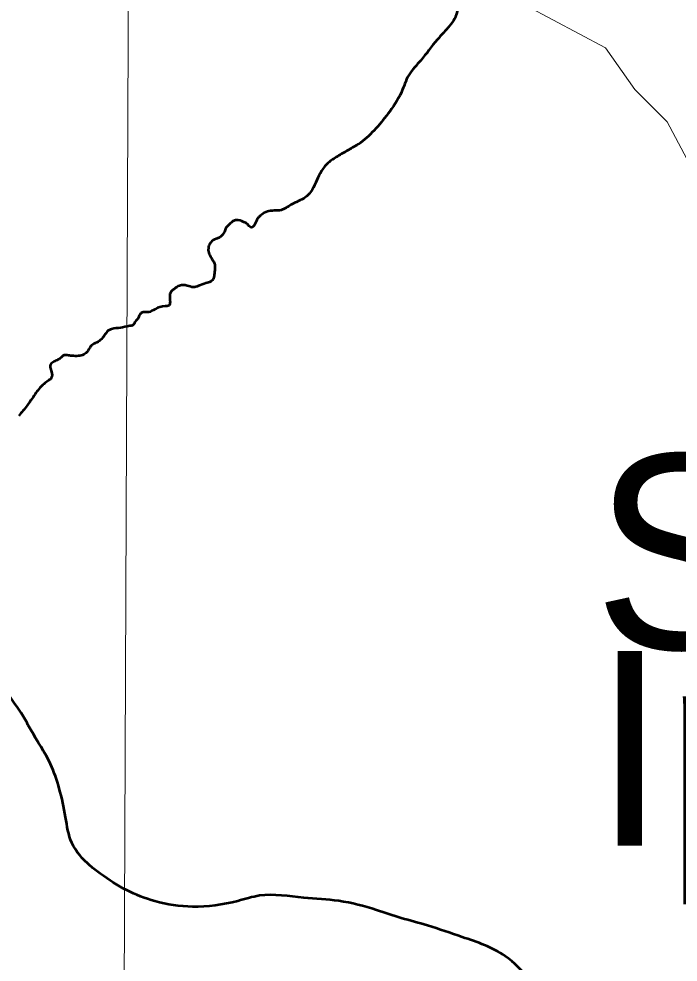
# Model space of a CAD drawing. Extents: x 553962 to 842807, y 8883888 to 9032388.
# Drawn here: x 807559 to 809252, y 9017489 to 9019913 of the extents above; entities that cross this region are included whole.
import ezdxf

# ---------------------------------------------------------------- set-up
doc = ezdxf.new("R2010")
doc.units = 0
doc.header["$LTSCALE"] = 200
doc.layers.add('1', color=7, linetype='Continuous', lineweight=13)

msp = doc.modelspace()

# ---------------------------------------------------------------- linework, layer by layer
at = {"layer": '1'}
for points in [[(807857.9, 9024157.2), (807824.4, 9016181.7), (807792.6, 9009020.9)], [(807857.9, 9024157.2), (807824.4, 9016181.7), (807792.6, 9009020.9)], [(809274.5, 9019553.1), (809224.2, 9019648.3), (809140.9, 9019731.2), (809065.7, 9019838.3), (808863, 9019945.8)]]:
    msp.add_lwpolyline(points, dxfattribs=at)
at = {"layer": '1', "lineweight": 53}
for points in [[(808678, 9019912.7), (808685.4, 9019937.1), (808655.4, 9019968.7), (808647.5, 9020012.8), (808663.3, 9020079.1), (808693.2, 9020146.9), (808709, 9020189.4), (808696.4, 9020221), (808663.3, 9020246.2), (808660.1, 9020277.8), (808669.6, 9020301.4), (808674.3, 9020325.1), (808657, 9020342.4), (808638.1, 9020381.8), (808642.8, 9020463.8), (808642.8, 9020509.6), (808639.6, 9020542.7), (808627, 9020569.5), (808639.6, 9020604.2), (808666.4, 9020664.4), (808696.4, 9020719.6), (808710.6, 9020784.3), (808712.2, 9020828.5), (808707.4, 9020846.8), (808726.4, 9020865.7), (808759.5, 9020903.6), (808794.2, 9020963.5), (808809.9, 9021001.4), (808843.1, 9021020.3), (808866.7, 9021036.1), (808862, 9021055.1), (808885.6, 9021085), (808915.6, 9021121.3), (808955, 9021143.4), (808988.1, 9021170.2)], [(808678, 9019912.7), (808685.4, 9019937.1), (808655.4, 9019968.7), (808647.5, 9020012.8), (808663.3, 9020079.1), (808693.2, 9020146.9), (808709, 9020189.4), (808696.4, 9020221), (808663.3, 9020246.2), (808660.1, 9020277.8), (808669.6, 9020301.4), (808674.3, 9020325.1), (808657, 9020342.4), (808638.1, 9020381.8), (808642.8, 9020463.8), (808642.8, 9020509.6), (808639.6, 9020542.7), (808627, 9020569.5), (808639.6, 9020604.2), (808666.4, 9020664.4), (808696.4, 9020719.6), (808710.6, 9020784.3), (808712.2, 9020828.5), (808707.4, 9020846.8), (808726.4, 9020865.7), (808759.5, 9020903.6), (808794.2, 9020963.5), (808809.9, 9021001.4), (808843.1, 9021020.3), (808866.7, 9021036.1), (808862, 9021055.1), (808885.6, 9021085), (808915.6, 9021121.3), (808955, 9021143.4), (808988.1, 9021170.2)], [(808678, 9019912.7), (808665, 9019894.8), (808633.1, 9019858.9), (808591.2, 9019806), (808560.3, 9019768.1), (808541.3, 9019724.2), (808506.4, 9019668.4), (808430.4, 9019590.6), (808401.2, 9019573.3), (808374.2, 9019557.3), (808350, 9019539.7), (808332.7, 9019515.5), (808321.4, 9019491.8), (808308.1, 9019467.2), (808294.8, 9019454.3), (808257.6, 9019434.7), (808232.3, 9019421.4), (808197.1, 9019417.7), (808181.8, 9019408.7)], [(808678, 9019912.7), (808665, 9019894.8), (808633.1, 9019858.9), (808591.2, 9019806), (808560.3, 9019768.1), (808541.3, 9019724.2), (808506.4, 9019668.4), (808430.4, 9019590.6), (808401.2, 9019573.3), (808374.2, 9019557.3), (808350, 9019539.7), (808332.7, 9019515.5), (808321.4, 9019491.8), (808308.1, 9019467.2), (808294.8, 9019454.3), (808257.6, 9019434.7), (808232.3, 9019421.4), (808197.1, 9019417.7), (808181.8, 9019408.7)], [(808182.2, 9019409), (808176.7, 9019405), (808172.1, 9019399.5), (808166.2, 9019387.1), (808161.4, 9019380.1), (808155.5, 9019376.9), (808150.8, 9019379.7), (808145.8, 9019385.2), (808136.8, 9019390.6), (808117.2, 9019395.8), (808108.7, 9019392.6), (808100.8, 9019385.6), (808089.7, 9019373.4), (808088, 9019367.7), (808081.9, 9019358.1), (808074.5, 9019351.2), (808065.8, 9019347.5), (808051.6, 9019338.3), (808046.4, 9019327.2), (808045.3, 9019318.3)], [(808182.2, 9019409), (808176.7, 9019405), (808172.1, 9019399.5), (808166.2, 9019387.1), (808161.4, 9019380.1), (808155.5, 9019376.9), (808150.8, 9019379.7), (808145.8, 9019385.2), (808136.8, 9019390.6), (808117.2, 9019395.8), (808108.7, 9019392.6), (808100.8, 9019385.6), (808089.7, 9019373.4), (808088, 9019367.7), (808081.9, 9019358.1), (808074.5, 9019351.2), (808065.8, 9019347.5), (808051.6, 9019338.3), (808046.4, 9019327.2), (808045.3, 9019318.3)], [(808045.3, 9019318.3), (808049.4, 9019305), (808058.2, 9019290), (808061.9, 9019281.3), (808061.9, 9019266.9), (808061, 9019258.6), (808059, 9019245.8), (808051.8, 9019237.5), (808039.2, 9019233.1), (808020.5, 9019226.4), (808007.2, 9019223.1), (807991.3, 9019227), (807971.6, 9019226.8), (807958.3, 9019219), (807947, 9019204.8), (807946.4, 9019197.6), (807947.2, 9019185.7), (807944.6, 9019176.1), (807934.8, 9019174.1), (807908.7, 9019166.9), (807892.5, 9019158.9), (807878, 9019158.7), (807871, 9019154.8), (807866.2, 9019145.2), (807857, 9019133.4), (807852, 9019125.8), (807843.7, 9019123.4), (807819.6, 9019118.8), (807797.1, 9019115.3), (807786, 9019109.5), (807778.4, 9019098.6), (807768.8, 9019087.5), (807755.3, 9019079.2), (807743.1, 9019070.7), (807734.8, 9019057.4), (807726.1, 9019050.2), (807711.9, 9019046.5), (807694.9, 9019046.7), (807683.1, 9019048.2), (807675.3, 9019048.5), (807668.3, 9019043.3), (807660.3, 9019037.1), (807649.8, 9019032.1), (807640.2, 9019024.3), (807639.3, 9019017.5), (807643.1, 9019005.3), (807642.2, 9018989.8), (807635, 9018983.3), (807623.2, 9018974.2), (807612.6, 9018964.1), (807603, 9018951.7), (807593.2, 9018937.3), (807580.7, 9018919.4), (807569.6, 9018905.1), (807559.1, 9018892.9)], [(808045.3, 9019318.3), (808049.4, 9019305), (808058.2, 9019290), (808061.9, 9019281.3), (808061.9, 9019266.9), (808061, 9019258.6), (808059, 9019245.8), (808051.8, 9019237.5), (808039.2, 9019233.1), (808020.5, 9019226.4), (808007.2, 9019223.1), (807991.3, 9019227), (807971.6, 9019226.8), (807958.3, 9019219), (807947, 9019204.8), (807946.4, 9019197.6), (807947.2, 9019185.7), (807944.6, 9019176.1), (807934.8, 9019174.1), (807908.7, 9019166.9), (807892.5, 9019158.9), (807878, 9019158.7), (807871, 9019154.8), (807866.2, 9019145.2), (807857, 9019133.4), (807852, 9019125.8), (807843.7, 9019123.4), (807819.6, 9019118.8), (807797.1, 9019115.3), (807786, 9019109.5), (807778.4, 9019098.6), (807768.8, 9019087.5), (807755.3, 9019079.2), (807743.1, 9019070.7), (807734.8, 9019057.4), (807726.1, 9019050.2), (807711.9, 9019046.5), (807694.9, 9019046.7), (807683.1, 9019048.2), (807675.3, 9019048.5), (807668.3, 9019043.3), (807660.3, 9019037.1), (807649.8, 9019032.1), (807640.2, 9019024.3), (807639.3, 9019017.5), (807643.1, 9019005.3), (807642.2, 9018989.8), (807635, 9018983.3), (807623.2, 9018974.2), (807612.6, 9018964.1), (807603, 9018951.7), (807593.2, 9018937.3), (807580.7, 9018919.4), (807569.6, 9018905.1), (807559.1, 9018892.9)], [(808976.2, 9017322.9), (808973.7, 9017326.7), (808914.3, 9017402), (808871.2, 9017445.4), (808807.9, 9017504.2), (808697.4, 9017553), (808608.4, 9017582.6), (808541, 9017601.9), (808477.4, 9017622.5), (808380.8, 9017645.8), (808290.4, 9017653.8), (808177.1, 9017659.4), (808121, 9017645.6), (808005, 9017630.8), (807908.3, 9017645.2), (807835.9, 9017673.5), (807768.6, 9017715.7), (807742, 9017736.2), (807695.2, 9017794.9), (807679, 9017861.1), (807662.9, 9017934.9), (807640.3, 9017997.3), (807589.9, 9018085.3), (807569.7, 9018121), (807528.1, 9018183.4), (807499.1, 9018239.5), (807470.2, 9018317.2), (807408.2, 9018389.9), (807391.7, 9018396.4), (807318.3, 9018479.3), (807255, 9018544.5), (807193, 9018604.5), (807119.5, 9018677.3), (807051, 9018715.7), (806957, 9018770.8)]]:
    msp.add_spline(points, degree=3, dxfattribs=at)
at = {"layer": '1', "lineweight": 25}
for points in [[(808678, 9019912.7), (808665, 9019894.8), (808633.1, 9019858.9), (808591.2, 9019806), (808560.3, 9019768.1), (808541.3, 9019724.2), (808506.4, 9019668.4), (808430.4, 9019590.6), (808401.2, 9019573.3), (808374.2, 9019557.3), (808350, 9019539.7), (808332.7, 9019515.5), (808321.4, 9019491.8), (808308.1, 9019467.2), (808294.8, 9019454.3), (808257.6, 9019434.7), (808232.3, 9019421.4), (808197.1, 9019417.7), (808181.8, 9019408.7)], [(808678, 9019912.7), (808665, 9019894.8), (808633.1, 9019858.9), (808591.2, 9019806), (808560.3, 9019768.1), (808541.3, 9019724.2), (808506.4, 9019668.4), (808430.4, 9019590.6), (808401.2, 9019573.3), (808374.2, 9019557.3), (808350, 9019539.7), (808332.7, 9019515.5), (808321.4, 9019491.8), (808308.1, 9019467.2), (808294.8, 9019454.3), (808257.6, 9019434.7), (808232.3, 9019421.4), (808197.1, 9019417.7), (808181.8, 9019408.7)], [(808182.2, 9019409), (808176.7, 9019405), (808172.1, 9019399.5), (808166.2, 9019387.1), (808161.4, 9019380.1), (808155.5, 9019376.9), (808150.8, 9019379.7), (808145.8, 9019385.2), (808136.8, 9019390.6), (808117.2, 9019395.8), (808108.7, 9019392.6), (808100.8, 9019385.6), (808089.7, 9019373.4), (808088, 9019367.7), (808081.9, 9019358.1), (808074.5, 9019351.2), (808065.8, 9019347.5), (808051.6, 9019338.3), (808046.4, 9019327.2), (808045.3, 9019318.3)], [(808182.2, 9019409), (808176.7, 9019405), (808172.1, 9019399.5), (808166.2, 9019387.1), (808161.4, 9019380.1), (808155.5, 9019376.9), (808150.8, 9019379.7), (808145.8, 9019385.2), (808136.8, 9019390.6), (808117.2, 9019395.8), (808108.7, 9019392.6), (808100.8, 9019385.6), (808089.7, 9019373.4), (808088, 9019367.7), (808081.9, 9019358.1), (808074.5, 9019351.2), (808065.8, 9019347.5), (808051.6, 9019338.3), (808046.4, 9019327.2), (808045.3, 9019318.3)], [(808045.3, 9019318.3), (808049.4, 9019305), (808058.2, 9019290), (808061.9, 9019281.3), (808061.9, 9019266.9), (808061, 9019258.6), (808059, 9019245.8), (808051.8, 9019237.5), (808039.2, 9019233.1), (808020.5, 9019226.4), (808007.2, 9019223.1), (807991.3, 9019227), (807971.6, 9019226.8), (807958.3, 9019219), (807947, 9019204.8), (807946.4, 9019197.6), (807947.2, 9019185.7), (807944.6, 9019176.1), (807934.8, 9019174.1), (807908.7, 9019166.9), (807892.5, 9019158.9), (807878, 9019158.7), (807871, 9019154.8), (807866.2, 9019145.2), (807857, 9019133.4), (807852, 9019125.8), (807843.7, 9019123.4), (807819.6, 9019118.8), (807797.1, 9019115.3), (807786, 9019109.5), (807778.4, 9019098.6), (807768.8, 9019087.5), (807755.3, 9019079.2), (807743.1, 9019070.7), (807734.8, 9019057.4), (807726.1, 9019050.2), (807711.9, 9019046.5), (807694.9, 9019046.7), (807683.1, 9019048.2), (807675.3, 9019048.5), (807668.3, 9019043.3), (807660.3, 9019037.1), (807649.8, 9019032.1), (807640.2, 9019024.3), (807639.3, 9019017.5), (807643.1, 9019005.3), (807642.2, 9018989.8), (807635, 9018983.3), (807623.2, 9018974.2), (807612.6, 9018964.1), (807603, 9018951.7), (807593.2, 9018937.3), (807580.7, 9018919.4), (807569.6, 9018905.1), (807559.1, 9018892.9)], [(808045.3, 9019318.3), (808049.4, 9019305), (808058.2, 9019290), (808061.9, 9019281.3), (808061.9, 9019266.9), (808061, 9019258.6), (808059, 9019245.8), (808051.8, 9019237.5), (808039.2, 9019233.1), (808020.5, 9019226.4), (808007.2, 9019223.1), (807991.3, 9019227), (807971.6, 9019226.8), (807958.3, 9019219), (807947, 9019204.8), (807946.4, 9019197.6), (807947.2, 9019185.7), (807944.6, 9019176.1), (807934.8, 9019174.1), (807908.7, 9019166.9), (807892.5, 9019158.9), (807878, 9019158.7), (807871, 9019154.8), (807866.2, 9019145.2), (807857, 9019133.4), (807852, 9019125.8), (807843.7, 9019123.4), (807819.6, 9019118.8), (807797.1, 9019115.3), (807786, 9019109.5), (807778.4, 9019098.6), (807768.8, 9019087.5), (807755.3, 9019079.2), (807743.1, 9019070.7), (807734.8, 9019057.4), (807726.1, 9019050.2), (807711.9, 9019046.5), (807694.9, 9019046.7), (807683.1, 9019048.2), (807675.3, 9019048.5), (807668.3, 9019043.3), (807660.3, 9019037.1), (807649.8, 9019032.1), (807640.2, 9019024.3), (807639.3, 9019017.5), (807643.1, 9019005.3), (807642.2, 9018989.8), (807635, 9018983.3), (807623.2, 9018974.2), (807612.6, 9018964.1), (807603, 9018951.7), (807593.2, 9018937.3), (807580.7, 9018919.4), (807569.6, 9018905.1), (807559.1, 9018892.9)]]:
    msp.add_spline(points, degree=3, dxfattribs=at)
at = {"layer": '1'}
for points in [[(806957, 9018770.8), (807051, 9018715.7), (807119.5, 9018677.3), (807193, 9018604.5), (807255, 9018544.5), (807318.3, 9018479.3), (807391.7, 9018396.4), (807408.2, 9018389.9), (807470.2, 9018317.2), (807499.1, 9018239.5), (807528.1, 9018183.4), (807569.7, 9018121), (807589.9, 9018085.3), (807640.3, 9017997.3), (807662.9, 9017934.9), (807679, 9017861.1), (807695.2, 9017794.9), (807742, 9017736.2), (807768.6, 9017715.7), (807835.9, 9017673.5), (807908.3, 9017645.2), (808005, 9017630.8), (808121, 9017645.6), (808177.1, 9017659.4), (808290.4, 9017653.8), (808380.8, 9017645.8), (808477.4, 9017622.5), (808541, 9017601.9), (808608.4, 9017582.6), (808697.4, 9017553), (808807.9, 9017504.2), (808871.2, 9017445.4), (808914.3, 9017402), (808973.7, 9017326.7), (808976.2, 9017322.9)], [(805577.4, 9018684.9), (805671.3, 9018629.8), (805739.9, 9018591.4), (805813.3, 9018518.6), (805875.4, 9018458.6), (805938.7, 9018393.5), (806012.1, 9018310.5), (806028.6, 9018304.1), (806090.6, 9018231.3), (806119.5, 9018153.6), (806148.4, 9018097.6), (806190.1, 9018035.1), (806210.3, 9017999.4), (806260.7, 9017911.4), (806283.3, 9017849), (806299.4, 9017775.2), (806315.6, 9017709), (806362.4, 9017650.3), (806389, 9017629.9), (806456.2, 9017587.6), (806528.7, 9017559.3), (806625.4, 9017545), (806741.4, 9017559.8), (806797.5, 9017573.5), (806910.8, 9017568), (807001.2, 9017560), (807097.8, 9017536.7), (807161.4, 9017516.1), (807228.8, 9017496.7), (807317.7, 9017467.1), (807428.3, 9017418.3), (807491.6, 9017359.6), (807534.7, 9017316.1), (807594.1, 9017240.9), (807596.5, 9017237.1)]]:
    msp.add_spline(points, degree=3, dxfattribs=at)

# ---------------------------------------------------------------- texts
for s, p in [('Santana do', (809034.9, 9018293.1)), ('Ipanema', (809034.9, 9017788.1))]:
    msp.add_text(s, height=500, dxfattribs=at).set_placement(p)

doc.saveas('drawing.dxf')
